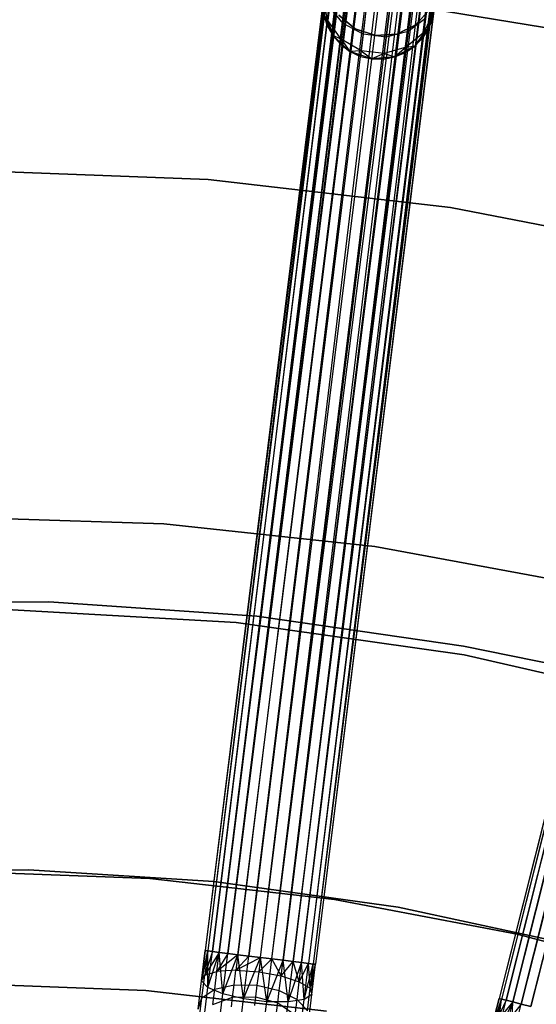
# Model space of a CAD drawing. Extents: x -189 to 189, y -189 to 189.
# Tile 511 of 591: x 1 to 10, y 42 to 60. Entities that reach past the tile are written whole.
import ezdxf

# ---------------------------------------------------------------- set-up
doc = ezdxf.new("R2010")
doc.units = 0
doc.header["$LTSCALE"] = 25.4
doc.layers.get('0').update_dxf_attribs({"linetype": 'CONTINUOUS'})

# ---------------------------------------------------------------- blocks, each defined once
blk = doc.blocks.new('CAMELEON-KENAI-C-12244_STL')
at = {"color": 0}
for p, q in [((19.718, 167.323, -9.395), (4.327, 43.031, -9.395)), ((19.718, 167.323, -9.395), (4.327, 43.031, -9.605)), ((19.718, 167.323, -9.395), (4.327, 43.031, -9.395)), ((19.718, 167.323, -9.395), (4.327, 43.031, -9.605)), ((19.845, 167.308, -9), (4.327, 43.031, -9.395)), ((19.845, 167.308, -9), (4.327, 43.031, -9.395)), ((19.718, 167.323, -9.395), (4.37, 43.026, -9.809)), ((19.718, 167.323, -9.395), (4.37, 43.026, -9.809)), ((19.761, 167.318, -9.809), (4.37, 43.026, -9.809)), ((19.761, 167.318, -9.809), (4.37, 43.026, -9.809)), ((19.845, 167.308, -9), (4.37, 43.026, -9.191)), ((19.845, 167.308, -9), (4.37, 43.026, -9.191)), ((19.761, 167.318, -9.809), (4.454, 43.015, -10)), ((19.761, 167.318, -9.809), (4.454, 43.015, -10)), ((4.454, 43.015, -9), (19.845, 167.308, -9)), ((4.454, 43.015, -9), (19.845, 167.308, -9)), ((19.761, 167.318, -9.809), (4.576, 43, -10.169)), ((19.761, 167.318, -9.809), (4.576, 43, -10.169)), ((4.576, 43, -8.831), (19.845, 167.308, -9)), ((4.576, 43, -8.831), (19.845, 167.308, -9)), ((19.967, 167.293, -10.169), (4.576, 43, -10.169)), ((19.967, 167.293, -10.169), (4.576, 43, -10.169)), ((4.576, 43, -8.831), (20.121, 167.273, -8.691)), ((4.576, 43, -8.831), (20.121, 167.273, -8.691)), ((19.967, 167.293, -10.169), (4.731, 42.981, -10.309)), ((19.967, 167.293, -10.169), (4.731, 42.981, -10.309)), ((4.731, 42.981, -8.691), (20.121, 167.273, -8.691)), ((4.731, 42.981, -8.691), (20.121, 167.273, -8.691)), ((20.301, 167.251, -10.414), (4.731, 42.981, -10.309)), ((20.301, 167.251, -10.414), (4.731, 42.981, -10.309)), ((4.731, 42.981, -8.691), (20.498, 167.227, -8.522)), ((4.731, 42.981, -8.691), (20.498, 167.227, -8.522)), ((20.301, 167.251, -10.414), (4.91, 42.959, -10.414)), ((20.301, 167.251, -10.414), (4.91, 42.959, -10.414)), ((4.91, 42.959, -8.586), (20.498, 167.227, -8.522)), ((4.91, 42.959, -8.586), (20.498, 167.227, -8.522)), ((5.108, 42.934, -10.478), (20.301, 167.251, -10.414)), ((5.108, 42.934, -10.478), (20.301, 167.251, -10.414)), ((20.498, 167.227, -8.522), (5.108, 42.934, -8.522)), ((20.498, 167.227, -8.522), (5.108, 42.934, -8.522)), ((5.314, 42.909, -10.5), (20.301, 167.251, -10.414)), ((5.314, 42.909, -10.5), (20.301, 167.251, -10.414)), ((5.314, 42.909, -8.5), (20.705, 167.201, -8.5)), ((5.314, 42.909, -8.5), (20.705, 167.201, -8.5)), ((5.314, 42.909, -10.5), (20.705, 167.201, -10.5)), ((5.314, 42.909, -10.5), (20.705, 167.201, -10.5)), ((5.52, 42.883, -10.478), (20.705, 167.201, -10.5)), ((5.52, 42.883, -10.478), (20.705, 167.201, -10.5)), ((5.718, 42.859, -10.414), (20.705, 167.201, -10.5)), ((5.718, 42.859, -10.414), (20.705, 167.201, -10.5)), ((5.52, 42.883, -8.522), (20.911, 167.176, -8.522)), ((5.52, 42.883, -8.522), (20.911, 167.176, -8.522)), ((5.52, 42.883, -8.522), (21.288, 167.129, -8.691)), ((5.52, 42.883, -8.522), (21.288, 167.129, -8.691)), ((21.108, 167.151, -10.414), (5.718, 42.859, -10.414)), ((21.108, 167.151, -10.414), (5.718, 42.859, -10.414)), ((5.718, 42.859, -8.586), (21.288, 167.129, -8.691)), ((5.718, 42.859, -8.586), (21.288, 167.129, -8.691)), ((21.108, 167.151, -10.414), (5.897, 42.837, -10.309)), ((21.108, 167.151, -10.414), (5.897, 42.837, -10.309)), ((21.288, 167.129, -8.691), (5.897, 42.837, -8.691)), ((21.288, 167.129, -8.691), (5.897, 42.837, -8.691)), ((5.897, 42.837, -8.691), (21.564, 167.095, -9)), ((5.897, 42.837, -8.691), (21.564, 167.095, -9)), ((21.108, 167.151, -10.414), (6.051, 42.818, -10.169)), ((21.108, 167.151, -10.414), (6.051, 42.818, -10.169)), ((21.442, 167.11, -10.169), (6.051, 42.818, -10.169)), ((21.442, 167.11, -10.169), (6.051, 42.818, -10.169)), ((6.051, 42.818, -8.831), (21.564, 167.095, -9)), ((6.051, 42.818, -8.831), (21.564, 167.095, -9)), ((21.442, 167.11, -10.169), (6.173, 42.802, -10)), ((21.442, 167.11, -10.169), (6.173, 42.802, -10)), ((21.564, 167.095, -9), (6.173, 42.802, -9)), ((21.564, 167.095, -9), (6.173, 42.802, -9)), ((21.442, 167.11, -10.169), (6.258, 42.792, -9.809)), ((21.442, 167.11, -10.169), (6.258, 42.792, -9.809)), ((21.564, 167.095, -9), (6.258, 42.792, -9.191)), ((21.564, 167.095, -9), (6.258, 42.792, -9.191)), ((21.648, 167.084, -9.809), (6.258, 42.792, -9.809)), ((21.648, 167.084, -9.809), (6.258, 42.792, -9.809)), ((21.692, 167.079, -9.395), (6.258, 42.792, -9.191)), ((21.692, 167.079, -9.395), (6.258, 42.792, -9.191)), ((21.648, 167.084, -9.809), (6.301, 42.787, -9.605)), ((21.648, 167.084, -9.809), (6.301, 42.787, -9.395)), ((21.648, 167.084, -9.809), (6.301, 42.787, -9.605)), ((21.648, 167.084, -9.809), (6.301, 42.787, -9.395)), ((21.692, 167.079, -9.395), (6.301, 42.787, -9.395)), ((21.692, 167.079, -9.395), (6.301, 42.787, -9.395)), ((40.131, 163.634, -9.395), (9.583, 42.175, -9.395)), ((40.131, 163.634, -9.395), (9.583, 42.175, -9.605)), ((40.131, 163.634, -9.395), (9.583, 42.175, -9.395)), ((40.131, 163.634, -9.395), (9.583, 42.175, -9.605)), ((40.256, 163.603, -9), (9.583, 42.175, -9.395)), ((40.256, 163.603, -9), (9.583, 42.175, -9.395)), ((40.131, 163.634, -9.395), (9.625, 42.164, -9.809)), ((40.131, 163.634, -9.395), (9.625, 42.164, -9.809)), ((40.173, 163.623, -9.809), (9.625, 42.164, -9.809)), ((40.173, 163.623, -9.809), (9.625, 42.164, -9.809)), ((40.256, 163.603, -9), (9.625, 42.164, -9.191)), ((40.256, 163.603, -9), (9.625, 42.164, -9.191)), ((40.173, 163.623, -9.809), (9.708, 42.144, -10)), ((40.173, 163.623, -9.809), (9.708, 42.144, -10)), ((9.708, 42.144, -9), (40.256, 163.603, -9)), ((9.708, 42.144, -9), (40.256, 163.603, -9)), ((40.173, 163.623, -9.809), (9.827, 42.114, -10.169)), ((40.173, 163.623, -9.809), (9.827, 42.114, -10.169)), ((9.827, 42.114, -8.831), (40.256, 163.603, -9)), ((9.827, 42.114, -8.831), (40.256, 163.603, -9)), ((40.375, 163.573, -10.169), (9.827, 42.114, -10.169)), ((40.375, 163.573, -10.169), (9.827, 42.114, -10.169)), ((9.827, 42.114, -8.831), (40.526, 163.535, -8.691)), ((9.827, 42.114, -8.831), (40.526, 163.535, -8.691)), ((40.375, 163.573, -10.169), (9.977, 42.076, -10.309)), ((40.375, 163.573, -10.169), (9.977, 42.076, -10.309)), ((9.977, 42.076, -8.691), (40.526, 163.535, -8.691)), ((9.977, 42.076, -8.691), (40.526, 163.535, -8.691)), ((40.701, 163.491, -10.414), (9.977, 42.076, -10.309)), ((40.701, 163.491, -10.414), (9.977, 42.076, -10.309)), ((9.977, 42.076, -8.691), (40.894, 163.442, -8.522)), ((9.977, 42.076, -8.691), (40.894, 163.442, -8.522)), ((40.701, 163.491, -10.414), (10.153, 42.032, -10.414)), ((40.701, 163.491, -10.414), (10.153, 42.032, -10.414)), ((10.153, 42.032, -8.586), (40.894, 163.442, -8.522)), ((10.153, 42.032, -8.586), (40.894, 163.442, -8.522)), ((6.517, 59.673, -160.853), (6.437, 60.068, -160.955)), ((6.517, 59.673, -160.853), (6.437, 60.068, -160.955)), ((6.548, 59.921, -160.25), (6.517, 59.673, -160.853)), ((6.548, 59.921, -160.25), (6.517, 59.673, -160.853)), ((6.791, 59.621, -160.095), (6.548, 59.921, -160.25)), ((6.791, 59.621, -160.095), (6.548, 59.921, -160.25)), ((6.846, 60.064, -159.514), (6.791, 59.621, -160.095)), ((6.846, 60.064, -159.514), (6.791, 59.621, -160.095)), ((8.013, 59.92, -159.514), (7.958, 59.477, -160.095)), ((8.013, 59.92, -159.514), (7.958, 59.477, -160.095)), ((8.427, 59.96, -167), (8.333, 59.555, -167)), ((8.427, 59.96, -167), (8.333, 59.555, -167)), ((6.608, 59.406, -167), (6.446, 59.789, -167)), ((6.517, 59.673, -160.853), (6.446, 59.789, -161.5)), ((6.446, 59.789, -161.5), (6.507, 59.589, -161.5)), ((6.517, 59.673, -160.853), (6.446, 59.789, -161.5)), ((6.507, 59.589, -161.5), (6.446, 59.789, -167)), ((6.608, 59.406, -167), (6.446, 59.789, -167)), ((6.507, 59.589, -161.5), (6.446, 59.789, -167)), ((6.446, 59.789, -161.5), (6.507, 59.589, -161.5)), ((6.716, 59.769, -165), (7.008, 59.523, -165)), ((7.008, 59.523, -167), (6.716, 59.769, -167)), ((7.008, 59.523, -167), (6.716, 59.769, -167)), ((6.716, 59.769, -165), (7.008, 59.523, -165)), ((7.208, 59.899, -159.394), (7.15, 59.429, -160.011)), ((7.208, 59.899, -159.394), (7.15, 59.429, -160.011)), ((7.621, 59.848, -159.394), (7.563, 59.378, -160.011)), ((7.621, 59.848, -159.394), (7.563, 59.378, -160.011)), ((8.096, 59.599, -165), (8.352, 59.883, -165)), ((8.352, 59.883, -167), (8.096, 59.599, -167)), ((8.352, 59.883, -167), (8.096, 59.599, -167)), ((8.096, 59.599, -165), (8.352, 59.883, -165)), ((8.411, 59.824, -160.955), (8.236, 59.46, -160.853)), ((8.411, 59.824, -160.955), (8.236, 59.46, -160.853)), ((8.411, 59.824, -160.955), (8.333, 59.555, -161.5)), ((8.411, 59.824, -160.955), (8.333, 59.555, -161.5)), ((8.333, 59.555, -161.5), (8.402, 59.753, -161.5)), ((8.402, 59.753, -161.5), (8.333, 59.555, -167)), ((8.402, 59.753, -161.5), (8.333, 59.555, -167)), ((8.333, 59.555, -161.5), (8.402, 59.753, -161.5)), ((8.352, 59.883, -165), (11.125, 59.431, -165)), ((11.125, 59.431, -167), (8.352, 59.883, -167)), ((11.125, 59.431, -167), (8.352, 59.883, -167)), ((8.352, 59.883, -165), (11.125, 59.431, -165)), ((6.517, 59.673, -160.853), (6.507, 59.589, -161.5)), ((6.517, 59.673, -160.853), (6.507, 59.589, -161.5)), ((6.507, 59.589, -161.5), (6.608, 59.406, -161.5)), ((6.608, 59.406, -167), (6.507, 59.589, -161.5)), ((6.507, 59.589, -161.5), (6.608, 59.406, -161.5)), ((6.608, 59.406, -167), (6.507, 59.589, -161.5)), ((6.757, 59.343, -160.773), (6.517, 59.673, -160.853)), ((6.517, 59.673, -160.853), (6.608, 59.406, -161.5)), ((6.517, 59.673, -160.853), (6.608, 59.406, -161.5)), ((6.757, 59.343, -160.773), (6.517, 59.673, -160.853)), ((6.791, 59.621, -160.095), (6.757, 59.343, -160.773)), ((6.791, 59.621, -160.095), (6.757, 59.343, -160.773)), ((7.15, 59.429, -160.011), (6.791, 59.621, -160.095)), ((7.15, 59.429, -160.011), (6.791, 59.621, -160.095)), ((7.753, 59.431, -165), (8.096, 59.599, -165)), ((8.096, 59.599, -167), (7.753, 59.431, -167)), ((8.096, 59.599, -167), (7.753, 59.431, -167)), ((7.753, 59.431, -165), (8.096, 59.599, -165)), ((8.267, 59.708, -160.25), (7.958, 59.477, -160.095)), ((8.267, 59.708, -160.25), (7.958, 59.477, -160.095)), ((8.333, 59.555, -167), (8.083, 59.223, -167)), ((8.333, 59.555, -167), (8.083, 59.223, -167)), ((8.096, 59.599, -165), (8.096, 59.599, -167)), ((8.096, 59.599, -165), (8.096, 59.599, -167)), ((8.226, 59.376, -161.5), (8.333, 59.555, -161.5)), ((8.333, 59.555, -167), (8.226, 59.376, -161.5)), ((8.226, 59.376, -161.5), (8.333, 59.555, -161.5)), ((8.333, 59.555, -167), (8.226, 59.376, -161.5)), ((8.267, 59.708, -160.25), (8.236, 59.46, -160.853)), ((8.267, 59.708, -160.25), (8.236, 59.46, -160.853)), ((8.236, 59.46, -160.853), (8.333, 59.555, -161.5)), ((8.236, 59.46, -160.853), (8.333, 59.555, -161.5)), ((8.333, 59.555, -161.5), (8.333, 59.555, -167)), ((8.333, 59.555, -161.5), (8.333, 59.555, -167)), ((6.912, 59.122, -167), (6.608, 59.406, -167)), ((6.757, 59.343, -160.773), (6.608, 59.406, -161.5)), ((6.608, 59.406, -161.5), (6.745, 59.248, -161.5)), ((6.757, 59.343, -160.773), (6.608, 59.406, -161.5)), ((6.745, 59.248, -161.5), (6.608, 59.406, -167)), ((6.912, 59.122, -167), (6.608, 59.406, -167)), ((6.745, 59.248, -161.5), (6.608, 59.406, -167)), ((6.608, 59.406, -161.5), (6.745, 59.248, -161.5)), ((6.608, 59.406, -161.5), (6.608, 59.406, -167)), ((6.608, 59.406, -161.5), (6.608, 59.406, -167)), ((7.008, 59.523, -165), (7.008, 59.523, -167)), ((7.008, 59.523, -165), (7.008, 59.523, -167)), ((7.008, 59.523, -165), (7.371, 59.405, -165)), ((7.371, 59.405, -167), (7.008, 59.523, -167)), ((7.371, 59.405, -167), (7.008, 59.523, -167)), ((7.008, 59.523, -165), (7.371, 59.405, -165)), ((7.15, 59.429, -160.011), (7.114, 59.134, -160.729)), ((7.15, 59.429, -160.011), (7.114, 59.134, -160.729)), ((7.563, 59.378, -160.011), (7.15, 59.429, -160.011)), ((7.563, 59.378, -160.011), (7.15, 59.429, -160.011)), ((7.371, 59.405, -165), (7.753, 59.431, -165)), ((7.753, 59.431, -167), (7.371, 59.405, -167)), ((7.753, 59.431, -167), (7.371, 59.405, -167)), ((7.371, 59.405, -165), (7.753, 59.431, -165)), ((7.371, 59.405, -165), (7.371, 59.405, -167)), ((7.371, 59.405, -165), (7.371, 59.405, -167)), ((7.563, 59.378, -160.011), (7.526, 59.083, -160.729)), ((7.563, 59.378, -160.011), (7.526, 59.083, -160.729)), ((7.958, 59.477, -160.095), (7.563, 59.378, -160.011)), ((7.958, 59.477, -160.095), (7.563, 59.378, -160.011)), ((7.753, 59.431, -165), (7.753, 59.431, -167)), ((7.753, 59.431, -165), (7.753, 59.431, -167)), ((7.958, 59.477, -160.095), (7.923, 59.198, -160.773)), ((7.958, 59.477, -160.095), (7.923, 59.198, -160.773)), ((8.236, 59.46, -160.853), (7.923, 59.198, -160.773)), ((8.236, 59.46, -160.853), (7.923, 59.198, -160.773)), ((8.236, 59.46, -160.853), (8.083, 59.223, -161.5)), ((8.236, 59.46, -160.853), (8.083, 59.223, -161.5)), ((8.083, 59.223, -161.5), (8.226, 59.376, -161.5)), ((8.226, 59.376, -161.5), (8.083, 59.223, -167)), ((8.226, 59.376, -161.5), (8.083, 59.223, -167)), ((8.083, 59.223, -161.5), (8.226, 59.376, -161.5)), ((8.236, 59.46, -160.853), (8.226, 59.376, -161.5)), ((8.236, 59.46, -160.853), (8.226, 59.376, -161.5)), ((6.757, 59.343, -160.773), (6.745, 59.248, -161.5)), ((6.757, 59.343, -160.773), (6.745, 59.248, -161.5)), ((6.745, 59.248, -161.5), (6.912, 59.122, -161.5)), ((6.912, 59.122, -167), (6.745, 59.248, -161.5)), ((6.745, 59.248, -161.5), (6.912, 59.122, -161.5)), ((6.912, 59.122, -167), (6.745, 59.248, -161.5)), ((7.114, 59.134, -160.729), (6.757, 59.343, -160.773)), ((6.757, 59.343, -160.773), (6.912, 59.122, -161.5)), ((6.757, 59.343, -160.773), (6.912, 59.122, -161.5)), ((7.114, 59.134, -160.729), (6.757, 59.343, -160.773)), ((7.923, 59.198, -160.773), (7.526, 59.083, -160.729)), ((7.923, 59.198, -160.773), (7.526, 59.083, -160.729)), ((8.083, 59.223, -167), (7.719, 59.022, -167)), ((8.083, 59.223, -167), (7.719, 59.022, -167)), ((7.923, 59.198, -160.773), (7.719, 59.022, -161.5)), ((7.923, 59.198, -160.773), (7.719, 59.022, -161.5)), ((7.911, 59.103, -161.5), (8.083, 59.223, -161.5)), ((8.083, 59.223, -167), (7.911, 59.103, -161.5)), ((7.911, 59.103, -161.5), (8.083, 59.223, -161.5)), ((8.083, 59.223, -167), (7.911, 59.103, -161.5)), ((7.923, 59.198, -160.773), (7.911, 59.103, -161.5)), ((7.923, 59.198, -160.773), (7.911, 59.103, -161.5)), ((7.923, 59.198, -160.773), (8.083, 59.223, -161.5)), ((7.923, 59.198, -160.773), (8.083, 59.223, -161.5)), ((8.083, 59.223, -161.5), (8.083, 59.223, -167)), ((8.083, 59.223, -161.5), (8.083, 59.223, -167)), ((7.114, 59.134, -160.729), (6.912, 59.122, -161.5)), ((7.114, 59.134, -160.729), (6.912, 59.122, -161.5)), ((7.305, 58.986, -167), (6.912, 59.122, -167)), ((6.912, 59.122, -161.5), (7.101, 59.033, -161.5)), ((7.101, 59.033, -161.5), (6.912, 59.122, -167)), ((7.305, 58.986, -167), (6.912, 59.122, -167)), ((7.101, 59.033, -161.5), (6.912, 59.122, -167)), ((6.912, 59.122, -161.5), (7.101, 59.033, -161.5)), ((6.912, 59.122, -161.5), (6.912, 59.122, -167)), ((6.912, 59.122, -161.5), (6.912, 59.122, -167)), ((7.114, 59.134, -160.729), (7.101, 59.033, -161.5)), ((7.114, 59.134, -160.729), (7.101, 59.033, -161.5)), ((7.101, 59.033, -161.5), (7.305, 58.986, -161.5)), ((7.101, 59.033, -161.5), (7.305, 58.986, -161.5)), ((7.101, 59.033, -161.5), (7.305, 58.986, -167)), ((7.101, 59.033, -161.5), (7.305, 58.986, -167)), ((7.526, 59.083, -160.729), (7.114, 59.134, -160.729)), ((7.114, 59.134, -160.729), (7.305, 58.986, -161.5)), ((7.114, 59.134, -160.729), (7.305, 58.986, -161.5)), ((7.526, 59.083, -160.729), (7.114, 59.134, -160.729)), ((7.526, 59.083, -160.729), (7.305, 58.986, -161.5)), ((7.526, 59.083, -160.729), (7.305, 58.986, -161.5)), ((7.719, 59.022, -167), (7.305, 58.986, -167)), ((7.719, 59.022, -167), (7.305, 58.986, -167)), ((7.526, 59.083, -160.729), (7.514, 58.982, -161.5)), ((7.526, 59.083, -160.729), (7.514, 58.982, -161.5)), ((7.514, 58.982, -161.5), (7.719, 59.022, -161.5)), ((7.719, 59.022, -167), (7.514, 58.982, -161.5)), ((7.514, 58.982, -161.5), (7.719, 59.022, -161.5)), ((7.719, 59.022, -167), (7.514, 58.982, -161.5)), ((7.526, 59.083, -160.729), (7.719, 59.022, -161.5)), ((7.526, 59.083, -160.729), (7.719, 59.022, -161.5)), ((7.719, 59.022, -161.5), (7.911, 59.103, -161.5)), ((7.911, 59.103, -161.5), (7.719, 59.022, -167)), ((7.911, 59.103, -161.5), (7.719, 59.022, -167)), ((7.719, 59.022, -161.5), (7.911, 59.103, -161.5)), ((7.719, 59.022, -161.5), (7.719, 59.022, -167)), ((7.719, 59.022, -161.5), (7.719, 59.022, -167)), ((7.305, 58.986, -161.5), (7.514, 58.982, -161.5)), ((7.514, 58.982, -161.5), (7.305, 58.986, -167)), ((7.305, 58.986, -161.5), (7.514, 58.982, -161.5)), ((7.305, 58.986, -161.5), (7.305, 58.986, -167)), ((7.514, 58.982, -161.5), (7.305, 58.986, -167)), ((7.305, 58.986, -161.5), (7.305, 58.986, -167)), ((4.379, 56.827, -167), (0.015, 56.994, -167)), ((0.015, 56.994, -165), (4.379, 56.827, -165)), ((0.015, 56.994, -165), (4.379, 56.827, -165)), ((4.379, 56.827, -167), (0.015, 56.994, -167)), ((8.716, 56.326, -167), (4.379, 56.827, -167)), ((4.379, 56.827, -165), (8.716, 56.326, -165)), ((4.379, 56.827, -165), (8.716, 56.326, -165)), ((4.379, 56.827, -165), (4.379, 56.827, -167)), ((8.716, 56.326, -167), (4.379, 56.827, -167)), ((4.379, 56.827, -165), (4.379, 56.827, -167)), ((13.003, 55.495, -167), (8.716, 56.326, -167)), ((8.716, 56.326, -165), (13.003, 55.495, -165)), ((8.716, 56.326, -165), (13.003, 55.495, -165)), ((8.716, 56.326, -165), (8.716, 56.326, -167)), ((13.003, 55.495, -167), (8.716, 56.326, -167)), ((8.716, 56.326, -165), (8.716, 56.326, -167)), ((-0.21, 50.793, -167), (3.586, 50.668, -167)), ((3.586, 50.668, -160.5), (-0.21, 50.793, -160.5)), ((-0.21, 50.793, -167), (3.586, 50.668, -167)), ((3.586, 50.668, -160.5), (-0.21, 50.793, -160.5)), ((3.586, 50.668, -167), (7.363, 50.26, -167)), ((7.363, 50.26, -160.5), (3.586, 50.668, -160.5)), ((3.586, 50.668, -167), (7.363, 50.26, -167)), ((3.586, 50.668, -167), (3.586, 50.668, -160.5)), ((7.363, 50.26, -160.5), (3.586, 50.668, -160.5)), ((3.586, 50.668, -167), (3.586, 50.668, -160.5)), ((7.363, 50.26, -167), (11.099, 49.57, -167)), ((11.099, 49.57, -160.5), (7.363, 50.26, -160.5)), ((7.363, 50.26, -167), (11.099, 49.57, -167)), ((7.363, 50.26, -167), (7.363, 50.26, -160.5)), ((11.099, 49.57, -160.5), (7.363, 50.26, -160.5)), ((7.363, 50.26, -167), (7.363, 50.26, -160.5)), ((1.529, 49.271, -167), (-2.202, 49.244, -167)), ((-2.202, 49.244, -160.5), (1.529, 49.271, -160.5)), ((-2.202, 49.244, -160.5), (1.529, 49.271, -160.5)), ((1.529, 49.271, -167), (-2.202, 49.244, -167)), ((5.251, 49.015, -167), (1.529, 49.271, -167)), ((1.529, 49.271, -160.5), (5.251, 49.015, -160.5)), ((1.529, 49.271, -160.5), (5.251, 49.015, -160.5)), ((1.529, 49.271, -160.5), (1.529, 49.271, -167)), ((5.251, 49.015, -167), (1.529, 49.271, -167)), ((1.529, 49.271, -160.5), (1.529, 49.271, -167)), ((0.772, 49.138, -167), (4.881, 48.902, -167)), ((4.881, 48.902, -168), (0.772, 49.138, -168)), ((4.881, 48.902, -168), (0.772, 49.138, -168)), ((0.772, 49.138, -167), (4.881, 48.902, -167)), ((8.944, 48.479, -167), (5.251, 49.015, -167)), ((5.251, 49.015, -160.5), (8.944, 48.479, -160.5)), ((5.251, 49.015, -160.5), (8.944, 48.479, -160.5)), ((5.251, 49.015, -160.5), (5.251, 49.015, -167)), ((8.944, 48.479, -167), (5.251, 49.015, -167)), ((5.251, 49.015, -160.5), (5.251, 49.015, -167)), ((4.881, 48.902, -167), (8.957, 48.324, -167)), ((8.957, 48.324, -168), (4.881, 48.902, -168)), ((4.881, 48.902, -168), (4.881, 48.902, -167)), ((4.881, 48.902, -168), (4.881, 48.902, -167)), ((8.957, 48.324, -168), (4.881, 48.902, -168)), ((4.881, 48.902, -167), (8.957, 48.324, -167)), ((10.772, 48.106, -167), (8.944, 48.479, -167)), ((8.944, 48.479, -160.5), (10.772, 48.106, -160.5)), ((8.944, 48.479, -160.5), (10.772, 48.106, -160.5)), ((8.944, 48.479, -160.5), (8.944, 48.479, -167)), ((10.772, 48.106, -167), (8.944, 48.479, -167)), ((8.944, 48.479, -160.5), (8.944, 48.479, -167)), ((8.957, 48.324, -167), (12.969, 47.406, -167)), ((12.969, 47.406, -168), (8.957, 48.324, -168)), ((8.957, 48.324, -168), (8.957, 48.324, -167)), ((8.957, 48.324, -168), (8.957, 48.324, -167)), ((12.969, 47.406, -168), (8.957, 48.324, -168)), ((8.957, 48.324, -167), (12.969, 47.406, -167)), ((1.161, 44.479, -1), (-2.167, 44.44, -1)), ((-2.167, 44.44), (1.161, 44.479)), ((1.161, 44.479, -1), (-2.167, 44.44, -1)), ((-2.167, 44.44), (1.161, 44.479)), ((3.337, 44.32, -1), (0.015, 44.444, -1)), ((0.015, 44.444, -8.5), (3.337, 44.32, -8.5)), ((0.015, 44.444, -8.5), (3.337, 44.32, -8.5)), ((3.337, 44.32, -1), (0.015, 44.444, -1)), ((4.482, 44.269, -1), (1.161, 44.479, -1)), ((1.161, 44.479, -1), (1.161, 44.479)), ((1.161, 44.479), (4.482, 44.269)), ((1.161, 44.479, -1), (1.161, 44.479)), ((4.482, 44.269, -1), (1.161, 44.479, -1)), ((1.161, 44.479), (4.482, 44.269)), ((6.64, 43.947, -1), (3.337, 44.32, -1)), ((3.337, 44.32, -8.5), (6.64, 43.947, -8.5)), ((3.337, 44.32, -1), (3.337, 44.32, -8.5)), ((6.64, 43.947, -1), (3.337, 44.32, -1)), ((3.337, 44.32, -8.5), (6.64, 43.947, -8.5)), ((3.337, 44.32, -1), (3.337, 44.32, -8.5)), ((7.778, 43.812, -1), (4.482, 44.269, -1)), ((4.482, 44.269, -1), (4.482, 44.269)), ((4.482, 44.269), (7.778, 43.812)), ((4.482, 44.269, -1), (4.482, 44.269)), ((7.778, 43.812, -1), (4.482, 44.269, -1)), ((4.482, 44.269), (7.778, 43.812)), ((9.906, 43.329, -1), (6.64, 43.947, -1)), ((6.64, 43.947, -8.5), (9.906, 43.329, -8.5)), ((6.64, 43.947, -1), (6.64, 43.947, -8.5)), ((9.906, 43.329, -1), (6.64, 43.947, -1)), ((6.64, 43.947, -8.5), (9.906, 43.329, -8.5)), ((6.64, 43.947, -1), (6.64, 43.947, -8.5)), ((11.031, 43.109, -1), (7.778, 43.812, -1)), ((7.778, 43.812, -1), (7.778, 43.812)), ((7.778, 43.812), (11.031, 43.109)), ((7.778, 43.812, -1), (7.778, 43.812)), ((11.031, 43.109, -1), (7.778, 43.812, -1)), ((7.778, 43.812), (11.031, 43.109)), ((13.117, 42.469, -1), (9.906, 43.329, -1)), ((9.906, 43.329, -8.5), (13.117, 42.469, -8.5)), ((9.906, 43.329, -1), (9.906, 43.329, -8.5)), ((13.117, 42.469, -1), (9.906, 43.329, -1)), ((9.906, 43.329, -8.5), (13.117, 42.469, -8.5)), ((9.906, 43.329, -1), (9.906, 43.329, -8.5)), ((4.26, 42.49, -9.533), (4.327, 43.031, -9.605)), ((4.327, 43.031, -9.395), (4.26, 42.49, -9.533)), ((4.327, 43.031, -9.395), (4.26, 42.49, -9.533)), ((4.26, 42.49, -9.533), (4.327, 43.031, -9.605)), ((4.26, 42.49, -9.533), (4.37, 43.026, -9.809)), ((4.26, 42.49, -9.533), (4.37, 43.026, -9.809)), ((4.37, 43.026, -9.191), (4.26, 42.49, -9.533)), ((4.37, 43.026, -9.191), (4.26, 42.49, -9.533)), ((4.37, 43.026, -9.191), (4.316, 42.591, -9.133)), ((4.37, 43.026, -9.191), (4.316, 42.591, -9.133)), ((4.454, 43.015, -9), (4.316, 42.591, -9.133)), ((4.454, 43.015, -9), (4.316, 42.591, -9.133)), ((4.576, 43, -8.831), (4.316, 42.591, -9.133)), ((4.576, 43, -8.831), (4.316, 42.591, -9.133)), ((4.327, 43.031, -9.605), (4.37, 43.026, -9.809)), ((4.37, 43.026, -9.191), (4.327, 43.031, -9.395)), ((4.37, 43.026, -9.191), (4.327, 43.031, -9.395)), ((4.327, 43.031, -9.605), (4.37, 43.026, -9.809)), ((4.375, 42.373, -9.915), (4.37, 43.026, -9.809)), ((4.37, 43.026, -9.809), (4.454, 43.015, -10)), ((4.375, 42.373, -9.915), (4.37, 43.026, -9.809)), ((4.454, 43.015, -9), (4.37, 43.026, -9.191)), ((4.454, 43.015, -9), (4.37, 43.026, -9.191)), ((4.37, 43.026, -9.809), (4.454, 43.015, -10)), ((4.375, 42.373, -9.915), (4.454, 43.015, -10)), ((4.375, 42.373, -9.915), (4.454, 43.015, -10)), ((4.375, 42.373, -9.915), (4.576, 43, -10.169)), ((4.375, 42.373, -9.915), (4.576, 43, -10.169)), ((4.454, 43.015, -10), (4.576, 43, -10.169)), ((4.576, 43, -8.831), (4.454, 43.015, -9)), ((4.576, 43, -8.831), (4.454, 43.015, -9)), ((4.454, 43.015, -10), (4.576, 43, -10.169)), ((4.534, 42.658, -8.786), (4.576, 43, -8.831)), ((4.534, 42.658, -8.786), (4.576, 43, -8.831)), ((4.641, 42.26, -10.213), (4.576, 43, -10.169)), ((4.576, 43, -10.169), (4.731, 42.981, -10.309)), ((4.641, 42.26, -10.213), (4.576, 43, -10.169)), ((4.731, 42.981, -8.691), (4.576, 43, -8.831)), ((4.731, 42.981, -8.691), (4.576, 43, -8.831)), ((4.576, 43, -10.169), (4.731, 42.981, -10.309)), ((4.731, 42.981, -8.691), (4.534, 42.658, -8.786)), ((4.731, 42.981, -8.691), (4.534, 42.658, -8.786)), ((4.91, 42.959, -8.586), (4.534, 42.658, -8.786)), ((4.91, 42.959, -8.586), (4.534, 42.658, -8.786)), ((4.641, 42.26, -10.213), (4.731, 42.981, -10.309)), ((4.641, 42.26, -10.213), (4.731, 42.981, -10.309)), ((4.641, 42.26, -10.213), (4.91, 42.959, -10.414)), ((4.641, 42.26, -10.213), (4.91, 42.959, -10.414)), ((4.731, 42.981, -10.309), (4.91, 42.959, -10.414)), ((4.91, 42.959, -8.586), (4.731, 42.981, -8.691)), ((4.91, 42.959, -8.586), (4.731, 42.981, -8.691)), ((4.731, 42.981, -10.309), (4.91, 42.959, -10.414)), ((4.91, 42.959, -8.586), (4.876, 42.68, -8.549)), ((4.91, 42.959, -8.586), (4.876, 42.68, -8.549)), ((5.108, 42.934, -8.522), (4.876, 42.68, -8.549)), ((5.108, 42.934, -8.522), (4.876, 42.68, -8.549)), ((4.876, 42.68, -8.549), (5.314, 42.909, -8.5)), ((4.876, 42.68, -8.549), (5.314, 42.909, -8.5)), ((5.013, 42.169, -10.377), (4.91, 42.959, -10.414)), ((4.91, 42.959, -10.414), (5.108, 42.934, -10.478)), ((5.013, 42.169, -10.377), (4.91, 42.959, -10.414)), ((5.108, 42.934, -8.522), (4.91, 42.959, -8.586)), ((5.108, 42.934, -8.522), (4.91, 42.959, -8.586)), ((4.91, 42.959, -10.414), (5.108, 42.934, -10.478)), ((5.013, 42.169, -10.377), (5.108, 42.934, -10.478)), ((5.013, 42.169, -10.377), (5.108, 42.934, -10.478)), ((5.013, 42.169, -10.377), (5.314, 42.909, -10.5)), ((5.013, 42.169, -10.377), (5.314, 42.909, -10.5)), ((5.108, 42.934, -10.478), (5.314, 42.909, -10.5)), ((5.314, 42.909, -8.5), (5.108, 42.934, -8.522)), ((5.314, 42.909, -8.5), (5.108, 42.934, -8.522)), ((5.108, 42.934, -10.478), (5.314, 42.909, -10.5)), ((5.314, 42.909, -8.5), (5.282, 42.652, -8.466)), ((5.314, 42.909, -8.5), (5.282, 42.652, -8.466)), ((5.282, 42.652, -8.466), (5.52, 42.883, -8.522)), ((5.282, 42.652, -8.466), (5.52, 42.883, -8.522)), ((5.52, 42.883, -8.522), (5.314, 42.909, -8.5)), ((5.426, 42.118, -10.377), (5.314, 42.909, -10.5)), ((5.314, 42.909, -10.5), (5.52, 42.883, -10.478)), ((5.426, 42.118, -10.377), (5.314, 42.909, -10.5)), ((5.52, 42.883, -8.522), (5.314, 42.909, -8.5)), ((5.314, 42.909, -10.5), (5.52, 42.883, -10.478)), ((5.426, 42.118, -10.377), (5.52, 42.883, -10.478)), ((5.426, 42.118, -10.377), (5.52, 42.883, -10.478)), ((5.426, 42.118, -10.377), (5.718, 42.859, -10.414)), ((5.426, 42.118, -10.377), (5.718, 42.859, -10.414)), ((5.683, 42.58, -8.549), (5.52, 42.883, -8.522)), ((5.683, 42.58, -8.549), (5.52, 42.883, -8.522)), ((5.718, 42.859, -8.586), (5.52, 42.883, -8.522)), ((5.52, 42.883, -10.478), (5.718, 42.859, -10.414)), ((5.718, 42.859, -8.586), (5.52, 42.883, -8.522)), ((5.52, 42.883, -10.478), (5.718, 42.859, -10.414)), ((5.683, 42.58, -8.549), (5.718, 42.859, -8.586)), ((5.683, 42.58, -8.549), (5.718, 42.859, -8.586)), ((5.683, 42.58, -8.549), (5.897, 42.837, -8.691)), ((5.683, 42.58, -8.549), (5.897, 42.837, -8.691)), ((5.897, 42.837, -8.691), (5.718, 42.859, -8.586)), ((5.808, 42.115, -10.213), (5.718, 42.859, -10.414)), ((5.718, 42.859, -10.414), (5.897, 42.837, -10.309)), ((5.808, 42.115, -10.213), (5.718, 42.859, -10.414)), ((5.718, 42.859, -10.414), (5.897, 42.837, -10.309)), ((5.897, 42.837, -8.691), (5.718, 42.859, -8.586)), ((5.808, 42.115, -10.213), (5.897, 42.837, -10.309)), ((5.808, 42.115, -10.213), (5.897, 42.837, -10.309)), ((5.808, 42.115, -10.213), (6.051, 42.818, -10.169)), ((5.808, 42.115, -10.213), (6.051, 42.818, -10.169)), ((6.009, 42.476, -8.786), (5.897, 42.837, -8.691)), ((6.009, 42.476, -8.786), (5.897, 42.837, -8.691)), ((6.051, 42.818, -8.831), (5.897, 42.837, -8.691)), ((5.897, 42.837, -10.309), (6.051, 42.818, -10.169)), ((5.897, 42.837, -10.309), (6.051, 42.818, -10.169)), ((6.051, 42.818, -8.831), (5.897, 42.837, -8.691)), ((6.009, 42.476, -8.786), (6.051, 42.818, -8.831)), ((6.009, 42.476, -8.786), (6.051, 42.818, -8.831)), ((6.173, 42.802, -9), (6.051, 42.818, -8.831)), ((6.094, 42.16, -9.915), (6.051, 42.818, -10.169)), ((6.051, 42.818, -10.169), (6.173, 42.802, -10)), ((6.094, 42.16, -9.915), (6.051, 42.818, -10.169)), ((6.051, 42.818, -10.169), (6.173, 42.802, -10)), ((6.173, 42.802, -9), (6.051, 42.818, -8.831)), ((4.316, 42.591, -9.133), (4.534, 42.658, -8.786)), ((4.316, 42.591, -9.133), (4.534, 42.658, -8.786)), ((4.495, 42.34, -8.653), (4.534, 42.658, -8.786)), ((4.495, 42.34, -8.653), (4.534, 42.658, -8.786)), ((4.876, 42.68, -8.549), (4.534, 42.658, -8.786)), ((4.876, 42.68, -8.549), (4.534, 42.658, -8.786)), ((4.843, 42.42, -8.441), (4.876, 42.68, -8.549)), ((4.843, 42.42, -8.441), (4.876, 42.68, -8.549)), ((4.876, 42.68, -8.549), (5.282, 42.652, -8.466)), ((4.876, 42.68, -8.549), (5.282, 42.652, -8.466)), ((5.282, 42.652, -8.466), (5.252, 42.413, -8.366)), ((5.282, 42.652, -8.466), (5.252, 42.413, -8.366)), ((5.282, 42.652, -8.466), (5.683, 42.58, -8.549)), ((5.282, 42.652, -8.466), (5.683, 42.58, -8.549)), ((6.009, 42.476, -8.786), (6.173, 42.802, -9)), ((6.009, 42.476, -8.786), (6.173, 42.802, -9)), ((6.094, 42.16, -9.915), (6.173, 42.802, -10)), ((6.094, 42.16, -9.915), (6.173, 42.802, -10)), ((6.094, 42.16, -9.915), (6.258, 42.792, -9.809)), ((6.094, 42.16, -9.915), (6.258, 42.792, -9.809)), ((6.204, 42.358, -9.133), (6.173, 42.802, -9)), ((6.204, 42.358, -9.133), (6.173, 42.802, -9)), ((6.258, 42.792, -9.191), (6.173, 42.802, -9)), ((6.173, 42.802, -10), (6.258, 42.792, -9.809)), ((6.173, 42.802, -10), (6.258, 42.792, -9.809)), ((6.258, 42.792, -9.191), (6.173, 42.802, -9)), ((6.204, 42.358, -9.133), (6.258, 42.792, -9.191)), ((6.204, 42.358, -9.133), (6.258, 42.792, -9.191)), ((6.204, 42.358, -9.133), (6.301, 42.787, -9.395)), ((6.204, 42.358, -9.133), (6.301, 42.787, -9.395)), ((6.234, 42.246, -9.533), (6.258, 42.792, -9.809)), ((6.234, 42.246, -9.533), (6.258, 42.792, -9.809)), ((6.234, 42.246, -9.533), (6.301, 42.787, -9.395)), ((6.234, 42.246, -9.533), (6.301, 42.787, -9.605)), ((6.234, 42.246, -9.533), (6.301, 42.787, -9.395)), ((6.234, 42.246, -9.533), (6.301, 42.787, -9.605)), ((6.301, 42.787, -9.395), (6.258, 42.792, -9.191)), ((6.258, 42.792, -9.809), (6.301, 42.787, -9.605)), ((6.258, 42.792, -9.809), (6.301, 42.787, -9.605)), ((6.301, 42.787, -9.395), (6.258, 42.792, -9.191)), ((4.198, 41.987, -9.323), (4.26, 42.49, -9.533)), ((4.198, 41.987, -9.323), (4.26, 42.49, -9.533)), ((4.26, 42.49, -9.533), (4.316, 42.591, -9.133)), ((4.26, 42.49, -9.533), (4.316, 42.591, -9.133)), ((4.375, 42.373, -9.915), (4.26, 42.49, -9.533)), ((4.375, 42.373, -9.915), (4.26, 42.49, -9.533)), ((4.266, 42.187, -8.964), (4.316, 42.591, -9.133)), ((4.266, 42.187, -8.964), (4.316, 42.591, -9.133)), ((5.651, 42.32, -8.441), (5.683, 42.58, -8.549)), ((5.651, 42.32, -8.441), (5.683, 42.58, -8.549)), ((5.683, 42.58, -8.549), (6.009, 42.476, -8.786)), ((5.683, 42.58, -8.549), (6.009, 42.476, -8.786)), ((5.97, 42.157, -8.653), (6.009, 42.476, -8.786)), ((5.97, 42.157, -8.653), (6.009, 42.476, -8.786)), ((6.009, 42.476, -8.786), (6.204, 42.358, -9.133)), ((6.009, 42.476, -8.786), (6.204, 42.358, -9.133)), ((0.015, 42.444, -1), (3.265, 42.319, -1)), ((3.265, 42.319, -8.5), (0.015, 42.444, -8.5)), ((3.265, 42.319, -8.5), (0.015, 42.444, -8.5)), ((0.015, 42.444, -1), (3.265, 42.319, -1)), ((3.265, 42.319, -1), (6.495, 41.946, -1)), ((6.495, 41.946, -8.5), (3.265, 42.319, -8.5)), ((3.265, 42.319, -8.5), (3.265, 42.319, -1)), ((3.265, 42.319, -8.5), (3.265, 42.319, -1)), ((6.495, 41.946, -8.5), (3.265, 42.319, -8.5)), ((3.265, 42.319, -1), (6.495, 41.946, -1)), ((4.266, 42.187, -8.964), (4.495, 42.34, -8.653)), ((4.266, 42.187, -8.964), (4.495, 42.34, -8.653)), ((4.301, 41.775, -9.665), (4.375, 42.373, -9.915)), ((4.301, 41.775, -9.665), (4.375, 42.373, -9.915)), ((4.641, 42.26, -10.213), (4.375, 42.373, -9.915)), ((4.641, 42.26, -10.213), (4.375, 42.373, -9.915)), ((4.461, 42.066, -8.441), (4.495, 42.34, -8.653)), ((4.461, 42.066, -8.441), (4.495, 42.34, -8.653)), ((4.495, 42.34, -8.653), (4.843, 42.42, -8.441)), ((4.495, 42.34, -8.653), (4.843, 42.42, -8.441)), ((4.816, 42.196, -8.268), (4.843, 42.42, -8.441)), ((4.816, 42.196, -8.268), (4.843, 42.42, -8.441)), ((4.843, 42.42, -8.441), (5.252, 42.413, -8.366)), ((4.843, 42.42, -8.441), (5.252, 42.413, -8.366)), ((5.252, 42.413, -8.366), (5.227, 42.207, -8.207)), ((5.252, 42.413, -8.366), (5.227, 42.207, -8.207)), ((5.252, 42.413, -8.366), (5.651, 42.32, -8.441)), ((5.252, 42.413, -8.366), (5.651, 42.32, -8.441)), ((5.623, 42.096, -8.268), (5.651, 42.32, -8.441)), ((5.623, 42.096, -8.268), (5.651, 42.32, -8.441)), ((5.651, 42.32, -8.441), (5.97, 42.157, -8.653)), ((5.651, 42.32, -8.441), (5.97, 42.157, -8.653)), ((6.154, 41.953, -8.964), (6.204, 42.358, -9.133)), ((6.154, 41.953, -8.964), (6.204, 42.358, -9.133)), ((6.204, 42.358, -9.133), (6.234, 42.246, -9.533)), ((6.204, 42.358, -9.133), (6.234, 42.246, -9.533)), ((4.198, 41.987, -9.323), (4.266, 42.187, -8.964)), ((4.198, 41.987, -9.323), (4.266, 42.187, -8.964)), ((4.223, 41.839, -8.696), (4.266, 42.187, -8.964)), ((4.223, 41.839, -8.696), (4.266, 42.187, -8.964)), ((4.461, 42.066, -8.441), (4.816, 42.196, -8.268)), ((4.461, 42.066, -8.441), (4.816, 42.196, -8.268)), ((4.558, 41.587, -9.933), (4.641, 42.26, -10.213)), ((4.558, 41.587, -9.933), (4.641, 42.26, -10.213)), ((5.013, 42.169, -10.377), (4.641, 42.26, -10.213)), ((5.013, 42.169, -10.377), (4.641, 42.26, -10.213)), ((4.795, 42.025, -8.043), (4.816, 42.196, -8.268)), ((4.795, 42.025, -8.043), (4.816, 42.196, -8.268)), ((4.816, 42.196, -8.268), (5.227, 42.207, -8.207)), ((4.816, 42.196, -8.268), (5.227, 42.207, -8.207)), ((4.925, 41.457, -10.079), (5.013, 42.169, -10.377)), ((4.925, 41.457, -10.079), (5.013, 42.169, -10.377)), ((5.426, 42.118, -10.377), (5.013, 42.169, -10.377)), ((5.426, 42.118, -10.377), (5.013, 42.169, -10.377)), ((5.227, 42.207, -8.207), (5.207, 42.049, -8)), ((5.227, 42.207, -8.207), (5.207, 42.049, -8)), ((5.227, 42.207, -8.207), (5.623, 42.096, -8.268)), ((5.227, 42.207, -8.207), (5.623, 42.096, -8.268)), ((5.337, 41.405, -10.079), (5.426, 42.118, -10.377)), ((5.337, 41.405, -10.079), (5.426, 42.118, -10.377)), ((5.808, 42.115, -10.213), (5.426, 42.118, -10.377)), ((5.808, 42.115, -10.213), (5.426, 42.118, -10.377)), ((5.725, 41.443, -9.933), (5.808, 42.115, -10.213)), ((5.725, 41.443, -9.933), (5.808, 42.115, -10.213)), ((6.094, 42.16, -9.915), (5.808, 42.115, -10.213)), ((6.094, 42.16, -9.915), (5.808, 42.115, -10.213)), ((5.936, 41.884, -8.441), (5.97, 42.157, -8.653)), ((5.936, 41.884, -8.441), (5.97, 42.157, -8.653)), ((5.97, 42.157, -8.653), (6.154, 41.953, -8.964)), ((5.97, 42.157, -8.653), (6.154, 41.953, -8.964)), ((6.02, 41.562, -9.665), (6.094, 42.16, -9.915)), ((6.02, 41.562, -9.665), (6.094, 42.16, -9.915)), ((6.234, 42.246, -9.533), (6.094, 42.16, -9.915)), ((6.234, 42.246, -9.533), (6.094, 42.16, -9.915)), ((6.172, 41.742, -9.323), (6.234, 42.246, -9.533)), ((6.172, 41.742, -9.323), (6.234, 42.246, -9.533)), ((9.45, 41.647, -9.533), (9.583, 42.175, -9.605)), ((9.583, 42.175, -9.395), (9.45, 41.647, -9.533)), ((9.583, 42.175, -9.395), (9.45, 41.647, -9.533)), ((9.45, 41.647, -9.533), (9.583, 42.175, -9.605)), ((9.45, 41.647, -9.533), (9.625, 42.164, -9.809)), ((9.45, 41.647, -9.533), (9.625, 42.164, -9.809)), ((9.625, 42.164, -9.191), (9.45, 41.647, -9.533)), ((9.625, 42.164, -9.191), (9.45, 41.647, -9.533)), ((9.625, 42.164, -9.191), (9.518, 41.74, -9.133)), ((9.625, 42.164, -9.191), (9.518, 41.74, -9.133)), ((9.708, 42.144, -9), (9.518, 41.74, -9.133)), ((9.708, 42.144, -9), (9.518, 41.74, -9.133)), ((9.827, 42.114, -8.831), (9.518, 41.74, -9.133)), ((9.827, 42.114, -8.831), (9.518, 41.74, -9.133)), ((9.55, 41.516, -9.915), (9.625, 42.164, -9.809)), ((9.55, 41.516, -9.915), (9.625, 42.164, -9.809)), ((9.55, 41.516, -9.915), (9.708, 42.144, -10)), ((9.55, 41.516, -9.915), (9.708, 42.144, -10)), ((9.55, 41.516, -9.915), (9.827, 42.114, -10.169)), ((9.55, 41.516, -9.915), (9.827, 42.114, -10.169)), ((9.583, 42.175, -9.605), (9.625, 42.164, -9.809)), ((9.625, 42.164, -9.191), (9.583, 42.175, -9.395)), ((9.625, 42.164, -9.191), (9.583, 42.175, -9.395)), ((9.583, 42.175, -9.605), (9.625, 42.164, -9.809)), ((9.625, 42.164, -9.809), (9.708, 42.144, -10)), ((9.708, 42.144, -9), (9.625, 42.164, -9.191)), ((9.708, 42.144, -9), (9.625, 42.164, -9.191)), ((9.625, 42.164, -9.809), (9.708, 42.144, -10)), ((9.708, 42.144, -10), (9.827, 42.114, -10.169)), ((9.827, 42.114, -8.831), (9.708, 42.144, -9)), ((9.827, 42.114, -8.831), (9.708, 42.144, -9)), ((9.708, 42.144, -10), (9.827, 42.114, -10.169)), ((9.743, 41.78, -8.786), (9.827, 42.114, -8.831)), ((9.743, 41.78, -8.786), (9.827, 42.114, -8.831)), ((9.8, 41.371, -10.213), (9.827, 42.114, -10.169)), ((9.8, 41.371, -10.213), (9.827, 42.114, -10.169)), ((9.827, 42.114, -10.169), (9.977, 42.076, -10.309)), ((9.977, 42.076, -8.691), (9.827, 42.114, -8.831)), ((9.977, 42.076, -8.691), (9.827, 42.114, -8.831)), ((9.827, 42.114, -10.169), (9.977, 42.076, -10.309)), ((5.602, 41.925, -8.043), (5.623, 42.096, -8.268)), ((5.602, 41.925, -8.043), (5.623, 42.096, -8.268)), ((5.623, 42.096, -8.268), (5.936, 41.884, -8.441)), ((5.623, 42.096, -8.268), (5.936, 41.884, -8.441)), ((9.977, 42.076, -8.691), (9.743, 41.78, -8.786)), ((9.977, 42.076, -8.691), (9.743, 41.78, -8.786)), ((9.8, 41.371, -10.213), (9.977, 42.076, -10.309)), ((9.8, 41.371, -10.213), (9.977, 42.076, -10.309)), ((9.977, 42.076, -10.309), (10.153, 42.032, -10.414)), ((10.153, 42.032, -8.586), (9.977, 42.076, -8.691)), ((10.153, 42.032, -8.586), (9.977, 42.076, -8.691)), ((9.977, 42.076, -10.309), (10.153, 42.032, -10.414))]:
    blk.add_line(p, q, dxfattribs=at)

msp = doc.modelspace()

# ---------------------------------------------------------------- block references
at = {"color": 0}
msp.add_blockref('CAMELEON-KENAI-C-12244_STL', (0, 0), dxfattribs=at)

doc.saveas('drawing.dxf')
